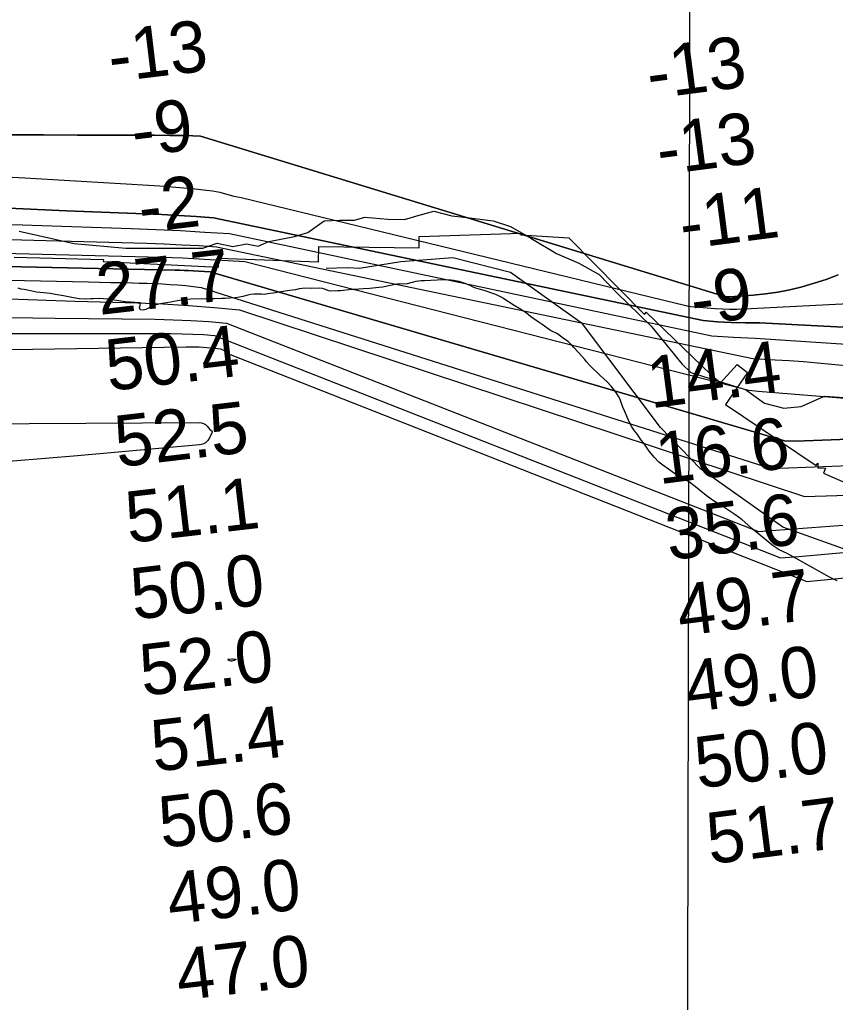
# Model space of a CAD drawing. Extents: x 3192986 to 3230865, y 867483 to 892886.
# Drawn here: x 3201551 to 3202614, y 876124 to 877406 of the extents above; entities that cross this region are included whole.
import ezdxf

# ---------------------------------------------------------------- set-up
doc = ezdxf.new("R2010")
doc.units = 0
for name, color, linetype in [('V-GRID-MAJR', 7, 'Continuous'), ('V-RIVR-EDGE', 7, 'Continuous'), ('V-RIVR-RANG', 7, 'Continuous'), ('V-RRAP-FSHR', 7, 'Continuous'), ('V-RRAP-RVMT', 7, 'Continuous'), ('V-SITE-VEGE', 7, 'Continuous'), ('V-TOPO-DPTH', 7, 'Continuous'), ('V-TOPO-MAJR', 7, 'Continuous'), ('V-TOPO-MINR', 7, 'Continuous'), ('V-TOPO-WATR', 7, 'Continuous')]:
    doc.layers.add(name, color=color, linetype=linetype)

msp = doc.modelspace()

# ---------------------------------------------------------------- linework, layer by layer
at = {"layer": 'V-GRID-MAJR'}
msp.add_spline([(3202414.6, 872911), (3202427.8, 878971.7), (3202441, 885034.4), (3202454.2, 891097.1), (3202454.2, 891099)], degree=3, dxfattribs=at)
at = {"layer": 'V-RIVR-EDGE'}
for points in [[(3201549.9, 877129.7), (3201621.9, 877113.7), (3201689.1, 877107.4), (3201764.4, 877107.7), (3201789.7, 877107.6), (3201808.3, 877114.2), (3201828.8, 877109.9), (3201846.5, 877113.2), (3201861.7, 877110.3), (3201875.6, 877116.4), (3201909, 877123), (3201926.6, 877128.2), (3201947.6, 877143.4), (3201968.1, 877143.9), (3201987.2, 877144.3), (3202000.6, 877148.1), (3202030.6, 877145.2), (3202052.6, 877145.1), (3202071.6, 877150.8), (3202090.7, 877156), (3202114.1, 877149.7), (3202137, 877147.3), (3202168, 877143.4), (3202190.8, 877135.7), (3202217, 877120.8), (3202250.8, 877100.7), (3202279.9, 877087.8)], [(3202279.9, 877087.8), (3202306.1, 877073.4), (3202329.4, 877049.5), (3202374.1, 877006), (3202414, 876956.8), (3202425.9, 876945.3), (3202470.2, 876931.4), (3202496.9, 876923.2), (3202521.7, 876905.5), (3202546.9, 876898.8), (3202569.4, 876901.1), (3202599.9, 876914.4), (3202631.9, 876912.4)]]:
    msp.add_lwpolyline(points, dxfattribs=at)
at = {"layer": 'V-RRAP-FSHR'}
msp.add_lwpolyline([(3204122.5, 876805.2), (3204040.5, 876794), (3203912.8, 876790.2), (3203729.8, 876808.7), (3203610.8, 876838.1), (3203494.1, 876858.4), (3203455.3, 876858.4), (3203380.2, 876842.9), (3203309.4, 876822.1), (3203136.3, 876720), (3203065.1, 876681.8), (3202949.1, 876667.5), (3202839.5, 876669.5), (3202721.9, 876680.7), (3202545.5, 876743.8), (3202438.3, 876819.7), (3202386.2, 876873.5), (3202284.5, 877008.7), (3202190.4, 877075.7), (3202115.3, 877094.8), (3202047.7, 877089.7), (3201993.9, 877081.1), (3201978.5, 877082), (3201950.5, 877081)], dxfattribs=at)
at = {"layer": 'V-RRAP-RVMT'}
for p, q in [((3202071.6, 877108.2), (3202071.7, 877123)), ((3202071.7, 877123), (3202204.4, 877127.1)), ((3202204.4, 877127.1), (3202204.3, 877124.8)), ((3202204.3, 877124.8), (3202266.7, 877121)), ((3201940.2, 877089.8), (3201940.9, 877109.9)), ((3201940.9, 877109.9), (3202071.6, 877108.2)), ((3202266.7, 877121), (3202365.5, 877021.2)), ((3201543.5, 877096), (3201659.8, 877092.6)), ((3201659.8, 877092.6), (3201659.6, 877090.4)), ((3201659.6, 877090.4), (3201809.7, 877082.8)), ((3201809.7, 877082.8), (3201810.5, 877094.7)), ((3201810.5, 877094.7), (3201940.2, 877089.8)), ((3202365.5, 877021.2), (3202367.6, 877023.9)), ((3202367.6, 877023.9), (3202452.4, 876942.3)), ((3202464.2, 876932), (3202486.3, 876955.7)), ((3202499.7, 876945.4), (3202470.8, 876903.9)), ((3202486.3, 876955.7), (3202499.7, 876945.4)), ((3202452.4, 876942.3), (3202464.2, 876932)), ((3202470.8, 876903.9), (3202589.2, 876824.1)), ((3202589.2, 876824.1), (3202591.4, 876827)), ((3202591.4, 876827), (3202591.3, 876821.3)), ((3202591.3, 876821.3), (3202601.1, 876820.8)), ((3202601.1, 876820.8), (3202598.5, 876814.1)), ((3202598.5, 876814.1), (3202722, 876759.7))]:
    msp.add_line(p, q, dxfattribs=at)
at = {"layer": 'V-SITE-VEGE'}
for p, q in [((3202042.6, 877060.7), (3202023.6, 877056.9)), ((3202045.9, 877060.9), (3202042.6, 877060.7)), ((3202049.4, 877060.5), (3202045.9, 877060.9)), ((3202055.8, 877061), (3202049.4, 877060.5)), ((3202067.3, 877064), (3202055.8, 877061)), ((3202074, 877064.8), (3202067.3, 877064)), ((3202078.7, 877064.9), (3202074, 877064.8)), ((3202095, 877065.9), (3202078.7, 877064.9)), ((3202102.4, 877066.1), (3202095, 877065.9)), ((3202112.9, 877065.8), (3202102.4, 877066.1)), ((3202116.7, 877065.4), (3202112.9, 877065.8)), ((3202120.5, 877064.7), (3202116.7, 877065.4)), ((3202123.7, 877063.9), (3202120.5, 877064.7)), ((3202130.3, 877061.9), (3202123.7, 877063.9)), ((3202138, 877058.7), (3202130.3, 877061.9)), ((3202142.1, 877056.8), (3202138, 877058.7)), ((3201552.7, 877054.2), (3201548.6, 877055.2)), ((3201556.5, 877053.8), (3201552.7, 877054.2)), ((3201560.8, 877052.7), (3201556.5, 877053.8)), ((3201572.5, 877050.3), (3201560.8, 877052.7)), ((3201577.1, 877049.6), (3201572.5, 877050.3)), ((3201581.6, 877049.4), (3201577.1, 877049.6)), ((3201590.6, 877048.4), (3201581.6, 877049.4)), ((3201596.9, 877047.2), (3201590.6, 877048.4)), ((3201607.8, 877045.6), (3201596.9, 877047.2)), ((3201848.2, 877046.4), (3201841.8, 877044.5)), ((3201852, 877047.3), (3201848.2, 877046.4)), ((3201856.1, 877047.6), (3201852, 877047.3)), ((3201859.5, 877047.6), (3201856.1, 877047.6)), ((3201866, 877047.5), (3201859.5, 877047.6)), ((3201869.3, 877047.1), (3201866, 877047.5)), ((3201876.7, 877048.5), (3201869.3, 877047.1)), ((3201881.4, 877049), (3201876.7, 877048.5)), ((3201888.7, 877050.4), (3201881.4, 877049)), ((3201902.4, 877052.2), (3201888.7, 877050.4)), ((3201910.1, 877053.4), (3201902.4, 877052.2)), ((3201915.2, 877054.4), (3201910.1, 877053.4)), ((3201919.1, 877054.8), (3201915.2, 877054.4)), ((3201924.4, 877055.2), (3201919.1, 877054.8)), ((3201931.6, 877055), (3201924.4, 877055.2)), ((3201941.6, 877055.2), (3201931.6, 877055)), ((3201945.7, 877055), (3201941.6, 877055.2)), ((3201949.3, 877053.6), (3201945.7, 877055)), ((3201952.5, 877052.2), (3201949.3, 877053.6)), ((3201955.4, 877051.4), (3201952.5, 877052.2)), ((3201964.9, 877052), (3201955.4, 877051.4)), ((3201969.1, 877052), (3201964.9, 877052)), ((3201983.1, 877053.5), (3201969.1, 877052)), ((3201987, 877053.5), (3201983.1, 877053.5)), ((3201998.8, 877054.5), (3201987, 877053.5)), ((3202007, 877054.9), (3201998.8, 877054.5)), ((3202019, 877056.1), (3202007, 877054.9)), ((3202023.6, 877056.9), (3202019, 877056.1)), ((3202145.3, 877055.6), (3202142.1, 877056.8)), ((3202154.5, 877053), (3202145.3, 877055.6)), ((3202157.7, 877051.8), (3202154.5, 877053)), ((3202168.7, 877048.2), (3202157.7, 877051.8)), ((3202172.3, 877046.7), (3202168.7, 877048.2)), ((3202175.7, 877045), (3202172.3, 877046.7)), ((3201620.8, 877043), (3201607.8, 877045.6)), ((3201628.4, 877041.7), (3201620.8, 877043)), ((3201635.9, 877041.2), (3201628.4, 877041.7)), ((3201643.5, 877041.7), (3201635.9, 877041.2)), ((3201646.6, 877041.7), (3201643.5, 877041.7)), ((3201654.3, 877042.1), (3201646.6, 877041.7)), ((3201665.8, 877041.1), (3201654.3, 877042.1)), ((3201673.7, 877039.8), (3201665.8, 877041.1)), ((3201688.6, 877037.7), (3201673.7, 877039.8)), ((3201701, 877036.6), (3201688.6, 877037.7)), ((3201705.2, 877036.3), (3201701, 877036.6)), ((3201708.2, 877036.3), (3201705.2, 877036.3)), ((3201706.9, 877030), (3201708, 877032.9)), ((3201708, 877032.9), (3201708.2, 877036.3)), ((3201728.4, 877033.6), (3201724.9, 877032.4)), ((3201736.5, 877035.6), (3201728.4, 877033.6)), ((3201747.8, 877037.1), (3201736.5, 877035.6)), ((3201751.8, 877038.1), (3201747.8, 877037.1)), ((3201765.9, 877040.5), (3201751.8, 877038.1)), ((3201773.7, 877041.2), (3201765.9, 877040.5)), ((3201795.6, 877041.3), (3201773.7, 877041.2)), ((3201804.5, 877041.5), (3201795.6, 877041.3)), ((3201814.2, 877042), (3201804.5, 877041.5)), ((3201818.6, 877042), (3201814.2, 877042)), ((3201831.4, 877043), (3201818.6, 877042)), ((3201835, 877043.4), (3201831.4, 877043)), ((3201841.8, 877044.5), (3201835, 877043.4)), ((3202179.1, 877043.1), (3202175.7, 877045)), ((3202182, 877041.6), (3202179.1, 877043.1)), ((3202195.3, 877032.8), (3202182, 877041.6)), ((3201707.8, 877027.1), (3201706.9, 877030)), ((3201711.8, 877026.7), (3201707.8, 877027.1)), ((3201715.1, 877027.6), (3201711.8, 877026.7)), ((3201718.5, 877029.2), (3201715.1, 877027.6)), ((3201721.9, 877031.1), (3201718.5, 877029.2)), ((3201724.9, 877032.4), (3201721.9, 877031.1)), ((3202202.8, 877028.6), (3202195.3, 877032.8)), ((3202211.1, 877023.1), (3202202.8, 877028.6)), ((3202216.5, 877018.6), (3202211.1, 877023.1)), ((3202225.2, 877012.2), (3202216.5, 877018.6)), ((3202231.7, 877008), (3202225.2, 877012.2)), ((3202242.9, 877000.1), (3202231.7, 877008)), ((3202251.7, 876995.9), (3202242.9, 877000.1)), ((3202259.6, 876989.9), (3202251.7, 876995.9)), ((3202265.7, 876985.7), (3202259.6, 876989.9)), ((3202268.5, 876983.4), (3202265.7, 876985.7)), ((3202270.6, 876981), (3202268.5, 876983.4)), ((3202273, 876977.9), (3202270.6, 876981)), ((3202279.3, 876971.4), (3202273, 876977.9)), ((3202287.5, 876962.4), (3202279.3, 876971.4)), ((3202289.7, 876959.5), (3202287.5, 876962.4)), ((3202294.4, 876954.2), (3202289.7, 876959.5)), ((3202307.4, 876941.4), (3202294.4, 876954.2)), ((3202316.5, 876933.4), (3202307.4, 876941.4)), ((3202321.8, 876927.7), (3202316.5, 876933.4)), ((3202325.4, 876923.2), (3202321.8, 876927.7)), ((3202328.9, 876918.6), (3202325.4, 876923.2)), ((3202332.7, 876912.4), (3202328.9, 876918.6)), ((3202334.1, 876909.1), (3202332.7, 876912.4)), ((3202337.2, 876900.1), (3202334.1, 876909.1)), ((3202339.4, 876895.5), (3202337.2, 876900.1)), ((3202345.5, 876881.1), (3202339.4, 876895.5)), ((3202349, 876874.5), (3202345.5, 876881.1)), ((3202352.4, 876869.3), (3202349, 876874.5)), ((3202356.5, 876864.2), (3202352.4, 876869.3)), ((3202360.3, 876858.6), (3202356.5, 876864.2)), ((3202365.3, 876852.1), (3202360.3, 876858.6)), ((3202371.4, 876843), (3202365.3, 876852.1)), ((3202374.2, 876839.8), (3202371.4, 876843)), ((3202377.9, 876835.1), (3202374.2, 876839.8)), ((3202383.8, 876828.6), (3202377.9, 876835.1)), ((3202389.3, 876824.5), (3202383.8, 876828.6)), ((3202396.8, 876819.4), (3202389.3, 876824.5)), ((3202404.4, 876813.7), (3202396.8, 876819.4)), ((3202410.6, 876810), (3202404.4, 876813.7)), ((3202420.1, 876804.7), (3202410.6, 876810)), ((3202423.9, 876802.3), (3202420.1, 876804.7)), ((3202436.1, 876792.8), (3202423.9, 876802.3)), ((3202441.3, 876788.4), (3202436.1, 876792.8)), ((3202447.3, 876783.8), (3202441.3, 876788.4)), ((3202455.3, 876778.2), (3202447.3, 876783.8)), ((3202463.5, 876773.3), (3202455.3, 876778.2)), ((3202466.1, 876771.4), (3202463.5, 876773.3)), ((3202483.2, 876760.4), (3202466.1, 876771.4)), ((3202492.7, 876753.1), (3202483.2, 876760.4)), ((3202500.2, 876746.9), (3202492.7, 876753.1)), ((3202505.2, 876742.2), (3202500.2, 876746.9)), ((3202509.6, 876738.4), (3202505.2, 876742.2)), ((3202519.2, 876730.5), (3202509.6, 876738.4)), ((3202531.5, 876720.5), (3202519.2, 876730.5)), ((3202534.4, 876718.4), (3202531.5, 876720.5)), ((3202540.8, 876714.3), (3202534.4, 876718.4)), ((3202551.5, 876709.2), (3202540.8, 876714.3)), ((3202563.2, 876702.9), (3202551.5, 876709.2)), ((3202606.4, 876678.4), (3202563.2, 876702.9)), ((3202610.8, 876676.2), (3202606.4, 876678.4)), ((3202616.6, 876673.6), (3202610.8, 876676.2))]:
    msp.add_line(p, q, dxfattribs=at)
at = {"layer": 'V-TOPO-DPTH'}
for points in [[(3201539.7, 877255.4), (3201581.8, 877255.3), (3201625.7, 877255.1), (3201645.9, 877255), (3201666, 877254.9), (3201686.1, 877254.9), (3201706.2, 877254.9), (3201726.3, 877254.9), (3201746.4, 877254.7), (3201766.5, 877254.3), (3201786.6, 877253.8), (3202465.8, 877045.9), (3202466.7, 877045.1), (3202467.8, 877044.7), (3202468.2, 877044.6), (3202473.1, 877044.3), (3202475.4, 877044.3), (3202476.5, 877044.3), (3202506.8, 877046.4), (3202523, 877048), (3202539, 877050.3), (3202554.9, 877053.4), (3202570.7, 877057.2), (3202571, 877057.2), (3202586.7, 877061.8), (3202602.2, 877066.9), (3202617.6, 877072.6)], [(3202617.6, 877072.6), (3202602.2, 877066.9), (3202586.7, 877061.8), (3202571, 877057.2), (3202570.7, 877057.2), (3202554.9, 877053.4), (3202539, 877050.3), (3202523, 877048), (3202506.8, 877046.4), (3202476.5, 877044.3), (3202475.4, 877044.3), (3202473.1, 877044.3), (3202468.2, 877044.6), (3202467.8, 877044.7), (3202466.7, 877045.1), (3202465.8, 877045.9), (3201786.6, 877253.8), (3201766.5, 877254.3), (3201746.4, 877254.7), (3201726.3, 877254.9), (3201706.2, 877254.9), (3201686.1, 877254.9), (3201666, 877254.9), (3201645.9, 877255), (3201625.7, 877255.1), (3201581.8, 877255.3), (3201539.7, 877255.4)], [(3203268.5, 876970.9), (3202515.6, 877010.2), (3202497.2, 877010.3), (3202478.8, 877010.8), (3202460.4, 877011.7), (3202442, 877013.1), (3201803.4, 877147.3), (3201780.9, 877148.8), (3201758.4, 877150.2), (3201735.9, 877151.4), (3201713.3, 877152.4), (3201690.8, 877153.3), (3201668.3, 877154.2), (3201645.7, 877155), (3201623.2, 877155.8), (3201611.8, 877156.3), (3201583.6, 877157.4), (3201555.4, 877158.7), (3201527.2, 877160.2)], [(3203268.5, 876970.9), (3202515.6, 877010.2), (3202497.2, 877010.3), (3202478.8, 877010.8), (3202460.4, 877011.7), (3202442, 877013.1), (3201803.4, 877147.3), (3201780.9, 877148.8), (3201758.4, 877150.2), (3201735.9, 877151.4), (3201713.3, 877152.4), (3201690.8, 877153.3), (3201668.3, 877154.2), (3201645.7, 877155), (3201623.2, 877155.8), (3201611.8, 877156.3), (3201583.6, 877157.4), (3201555.4, 877158.7), (3201527.2, 877160.2)], [(3201520.8, 877119.4), (3201601.2, 877117.2), (3201716.4, 877113.9), (3201739.2, 877113.1), (3201761.9, 877112.1), (3201784.7, 877110.9), (3201807.4, 877109.5), (3202506.6, 876963.9), (3202528.6, 876962.4), (3202535.7, 876962.1), (3202554.1, 876961), (3202572.6, 876959.7), (3202591, 876958.2), (3202609.4, 876956.5), (3202627.8, 876954.7)], [(3201520.8, 877119.4), (3201601.2, 877117.2), (3201716.4, 877113.9), (3201739.2, 877113.1), (3201761.9, 877112.1), (3201784.7, 877110.9), (3201807.4, 877109.5), (3202506.6, 876963.9), (3202528.6, 876962.4), (3202535.7, 876962.1), (3202554.1, 876961), (3202572.6, 876959.7), (3202591, 876958.2), (3202609.4, 876956.5), (3202627.8, 876954.7)], [(3203371.9, 876886.2), (3202573.8, 876856.3), (3202560.8, 876856.1), (3202547.8, 876856.2), (3201799.1, 877076.7), (3201776.7, 877078.1), (3201770.9, 877078.4), (3201765.1, 877078.6), (3201759.3, 877078.8), (3201753.5, 877079), (3201451.6, 877085.3), (3201334.1, 877087.6), (3201216.5, 877089.6), (3201098.9, 877091.3), (3200981.3, 877092.7), (3200817.2, 877094.5), (3200781.6, 877094.8), (3200746.1, 877095), (3200710.5, 877095.2), (3200675, 877095.3), (3200601.8, 877095.3), (3200529.7, 877095.3), (3200457.5, 877095.1)]]:
    msp.add_lwpolyline(points, dxfattribs=at)
at = {"layer": 'V-TOPO-MAJR'}
msp.add_lwpolyline([(3201508.6, 877017.7), (3201597, 877016.2), (3201727.3, 877014.8), (3201750.6, 877014.3), (3201773.8, 877013.3), (3201797.1, 877011.8), (3201820.3, 877009.9), (3202514.1, 876738.2), (3202519.5, 876738.5), (3202525, 876738.9), (3202782.9, 876758.2)], dxfattribs=at)
at = {"layer": 'V-TOPO-MINR'}
for points in [[(3201539.7, 877255.4), (3201581.8, 877255.3), (3201625.7, 877255.1), (3201645.9, 877255), (3201666, 877254.9), (3201686.1, 877254.9), (3201706.2, 877254.9), (3201726.3, 877254.9), (3201746.4, 877254.7), (3201766.5, 877254.3), (3201786.6, 877253.8), (3202465.8, 877045.9), (3202466.7, 877045.1), (3202467.8, 877044.7), (3202468.2, 877044.6), (3202473.1, 877044.3), (3202475.4, 877044.3), (3202476.5, 877044.3), (3202506.8, 877046.4), (3202523, 877048), (3202539, 877050.3), (3202554.9, 877053.4), (3202570.7, 877057.2), (3202571, 877057.2), (3202586.7, 877061.8), (3202602.2, 877066.9), (3202617.6, 877072.6)], [(3201458.9, 877204.6), (3201557.4, 877199.5), (3201733.6, 877188.8), (3201744, 877188.1), (3201754.4, 877187.3), (3201764.8, 877186.3), (3201775.2, 877185.2), (3201802, 877182.2), (3201806.8, 877181.5), (3201811.5, 877180.6), (3201816.1, 877179.4), (3201820.7, 877178), (3201825.3, 877176.6), (3201829.9, 877175.4), (3201834.6, 877174.4), (3201839.3, 877173.5), (3202419, 877032.8), (3202422.2, 877032), (3202425.6, 877031.5), (3202457.5, 877029), (3202467, 877028.5), (3202476.4, 877028.2), (3202485.9, 877028.2), (3202495.4, 877028.5), (3203278.1, 877068.6)], [(3201527.2, 877160.2), (3201555.4, 877158.7), (3201583.6, 877157.4), (3201611.8, 877156.3), (3201623.2, 877155.8), (3201645.7, 877155), (3201668.3, 877154.2), (3201690.8, 877153.3), (3201713.3, 877152.4), (3201735.9, 877151.4), (3201758.4, 877150.2), (3201780.9, 877148.8), (3201803.4, 877147.3), (3202442, 877013.1), (3202460.4, 877011.7), (3202478.8, 877010.8), (3202497.2, 877010.3), (3202515.6, 877010.2), (3203268.5, 876970.9)], [(3201502.8, 877139.3), (3201554.3, 877137.9), (3201605.8, 877136.2), (3201657.3, 877134.5), (3201696.2, 877133.2), (3201728.2, 877131.9), (3201760.2, 877130.4), (3201792.2, 877128.6), (3201824.2, 877126.5), (3202453.1, 876993.4), (3202481.4, 876991.4), (3202509.7, 876990.2), (3203051.4, 876954.5)], [(3199803.6, 877105.5), (3200564.6, 877111.6), (3200594.6, 877111.8), (3200624.6, 877112), (3200654.6, 877112.1), (3200684.6, 877112.1), (3200714.5, 877112.1), (3200744.5, 877112), (3200774.5, 877111.7), (3200804.5, 877111.5), (3201109.8, 877108.3), (3201218.7, 877106.9), (3201327.7, 877105.2), (3201436.7, 877103), (3201545.6, 877100.6), (3201735.5, 877095.9), (3201749.5, 877095.4), (3201763.6, 877094.9), (3201777.6, 877094.2), (3201791.6, 877093.4), (3201844.4, 877090.1), (3202501.3, 876922.5), (3202513.3, 876921.3), (3202653.3, 876909.6)], [(3200457.5, 877095.1), (3200529.7, 877095.3), (3200601.8, 877095.3), (3200675, 877095.3), (3200710.5, 877095.2), (3200746.1, 877095), (3200781.6, 877094.8), (3200817.2, 877094.5), (3200981.3, 877092.7), (3201098.9, 877091.3), (3201216.5, 877089.6), (3201334.1, 877087.6), (3201451.6, 877085.3), (3201753.5, 877079), (3201759.3, 877078.8), (3201765.1, 877078.6), (3201770.9, 877078.4), (3201776.7, 877078.1), (3201799.1, 877076.7), (3202547.8, 876856.2), (3202560.8, 876856.1), (3202573.8, 876856.3), (3203371.9, 876886.2)], [(3201286, 877070.9), (3201640.4, 877063.7), (3201654.8, 877063.4), (3201669.2, 877063), (3201683.5, 877062.7), (3201697.9, 877062.3), (3201706.3, 877062.1), (3201716.4, 877061.8), (3201726.6, 877061.4), (3201736.8, 877060.9), (3201747, 877060.4), (3201757.1, 877059.7), (3201767.3, 877058.8), (3201777.4, 877057.7), (3201787.5, 877056.4), (3202530.6, 876820.2), (3203074.3, 876841)], [(3201524.1, 877041.9), (3201573.4, 877040.2), (3201622.8, 877038.6), (3201672.2, 877037.1), (3201704.1, 877036.3), (3201737.5, 877034.9), (3201770.9, 877033), (3201804.2, 877030.4), (3201837.5, 877027.1), (3202573.8, 876783.8), (3202644.3, 876785.7)], [(3201494.4, 876996.3), (3201748.2, 876996.2), (3201762.4, 876996), (3201776.5, 876995.6), (3201790.6, 876994.8), (3201804.8, 876993.8), (3202542.6, 876703.8), (3202566.5, 876705.7), (3202668.4, 876714.8)], [(3201224.9, 876970.8), (3201767.9, 876979.1), (3201773.4, 876979.1), (3201779, 876979), (3201784.6, 876978.7), (3201790.1, 876978.4), (3201808.8, 876976.9), (3201812.7, 876976.2), (3201816.4, 876974.6), (3201818, 876973.5), (3201820.8, 876970.7), (3202577, 876672.7), (3202603.9, 876675.4), (3202630.8, 876678.1)], [(3201267.5, 876877.4), (3201784.9, 876880.3), (3201787.8, 876879.9), (3201790.5, 876879.1), (3201792.9, 876877.5), (3201795.1, 876875.5), (3201798.5, 876871.2), (3201799, 876870.6)], [(3201799, 876870.6), (3201801.1, 876869.2), (3201801.5, 876868.9), (3201801.7, 876868.5), (3201801.7, 876868.1), (3201801.6, 876867.6), (3201798.3, 876860.2), (3201796, 876856.6), (3201793.1, 876853.7), (3201789.5, 876852), (3201785.3, 876850.9), (3201626.2, 876836.6), (3201541.9, 876829.6), (3201457.6, 876823.3), (3201373.3, 876818.1), (3201288.9, 876813.6), (3200838, 876792.3), (3200806.2, 876790.6), (3200774.3, 876788.6), (3200742.4, 876786.3), (3200710.6, 876783.6), (3200640, 876777.4)], [(3201828, 876571.9), (3201831.6, 876571.7), (3201832.1, 876571.7), (3201832.3, 876571.6), (3201832.4, 876571.4), (3201832.4, 876571.2), (3201832.3, 876571), (3201830.5, 876569.9), (3201827.2, 876569.1), (3201826, 876569.2), (3201822.7, 876570.2), (3201822.3, 876570.6), (3201822.1, 876571), (3201822.4, 876571.4), (3201822.9, 876571.7), (3201827.1, 876571.9), (3201828, 876571.9)]]:
    msp.add_lwpolyline(points, dxfattribs=at)
at = {"layer": 'V-TOPO-WATR'}
msp.add_lwpolyline([(3201520.8, 877119.4), (3201601.2, 877117.2), (3201716.4, 877113.9), (3201739.2, 877113.1), (3201761.9, 877112.1), (3201784.7, 877110.9), (3201807.4, 877109.5), (3202506.6, 876963.9), (3202528.6, 876962.4), (3202535.7, 876962.1), (3202554.1, 876961), (3202572.6, 876959.7), (3202591, 876958.2), (3202609.4, 876956.5), (3202627.8, 876954.7)], dxfattribs=at)

# ---------------------------------------------------------------- texts
at = {"layer": 'V-RIVR-RANG'}
for s, rotation, p in [('-13', 6.8543, (3201669.9, 877324)), ('-13', 7.4478, (3202372.4, 877301.9)), ('-9', 6.8543, (3201700.3, 877227)), ('-13', 7.4478, (3202385.3, 877202.7)), ('-2', 6.8543, (3201709.3, 877127.3)), ('-11', 7.4478, (3202415.2, 877105.8)), ('27.7', 6.6683, (3201654.8, 877020.4)), ('-9', 7.4478, (3202429.7, 877006.8)), ('50.4', 6.6683, (3201666.6, 876921.1)), ('14.4', 7.4478, (3202373.5, 876898.6)), ('52.5', 6.6683, (3201678.5, 876821.8)), ('16.6', 7.2683, (3202384.4, 876799.6)), ('51.1', 6.6683, (3201692.7, 876722.8)), ('35.6', 7.2683, (3202397.3, 876700.4)), ('50.0', 6.6683, (3201699.3, 876622.9)), ('49.7', 7.2683, (3202412, 876601.5)), ('52.0', 6.6683, (3201711.2, 876523.6)), ('49.0', 7.2683, (3202422.1, 876502)), ('51.4', 6.6683, (3201725.9, 876424.7)), ('50.0', 7.2683, (3202435, 876402.8)), ('50.6', 6.6683, (3201736, 876325.2)), ('51.7', 7.2683, (3202450.7, 876304)), ('49.0', 6.6683, (3201746.8, 876225.7)), ('47.0', 6.6683, (3201758.6, 876126.4))]:
    msp.add_text(s, height=67, rotation=rotation, dxfattribs=at).set_placement(p)

doc.saveas('drawing.dxf')
